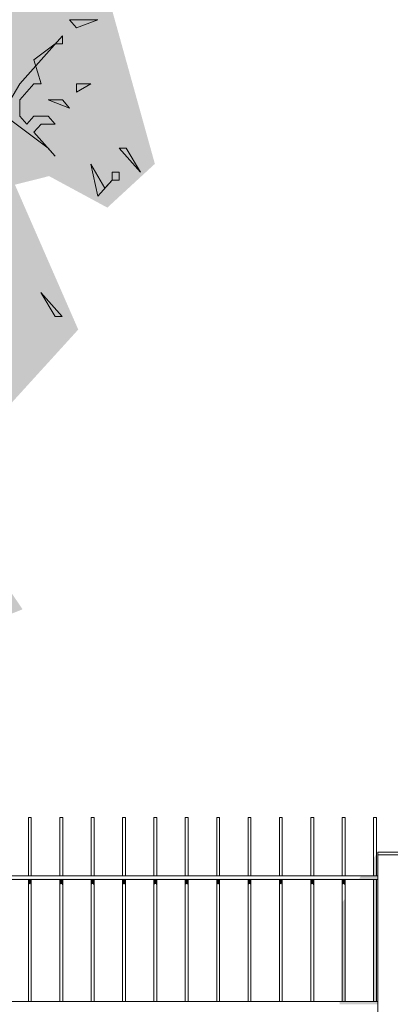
# Model space of a CAD drawing. Header units: metres. Extents: x -111 to -1, y -8 to 26.
# Tile 1017 of 1056: x -6.913 to -6.323, y 0.334 to 1.902. Entities that reach past the tile are written whole.
import ezdxf

# ---------------------------------------------------------------- set-up
doc = ezdxf.new("R2010")
doc.units = ezdxf.units.M
doc.header["$MEASUREMENT"] = 0
for name, color, linetype in [('40 Absturzsicherung', 7, 'Continuous'), ('60 Pflanzen außen', 7, 'Continuous'), ('94 Genehmigungsplanung Bemaßung', 7, 'Continuous')]:
    doc.layers.add(name, color=color, linetype=linetype)
doc.styles.add('ERSTELLTER_STIL_2', font='arial.ttf')
doc.dimstyles.new('ERSTELLTER_STIL__1', dxfattribs={"dimtxt": 0.25, "dimasz": 0.19, "dimexe": 0.18, "dimexo": 0.1, "dimgap": 0, "dimtad": 1, "dimtih": 1, "dimtoh": 1, "dimzin": 0, "dimdsep": 46, "dimtxsty": 'ERSTELLTER_STIL_2', "dimblk": 'ARROWHEAD_6', "dimblk1": 'ARROWHEAD_6', "dimblk2": 'ARROWHEAD_6', "dimcen": 0.09, "dimclrd": 7, "dimclre": 7, "dimclrt": 7, "dimazin": 0, "dimtfac": 1, "dimtdec": 4, "dimtmove": 0, "dimatfit": 3, "dimfxl": 1, "dimtolj": 1, "dimtzin": 0, "dimarcsym": 0})

# ---------------------------------------------------------------- blocks, each defined once
blk = doc.blocks.new('Laubbäume 27[14]_1', base_point=(-8.3502, -0.2668))
at = {"layer": '60 Pflanzen außen', "linetype": 'Continuous', "lineweight": 0, "true_color": 0xffffff}
blk.add_hatch(color=7, dxfattribs=at).paths.add_polyline_path([(-6.6475, 2.5065), (-6.8906, 2.5734), (-6.9676, 2.7181), (-7.1273, 2.91), (-7.1854, 2.995), (-7.1443, 3.0471), (-7.0934, 3.006), (-6.9603, 2.9292), (-6.97, 2.8195), (-6.8877, 2.7456), (-6.8078, 2.8469), (-6.5923, 2.8497), (-6.5705, 3.0827), (-6.5801, 3.2471), (-6.5341, 3.3623), (-6.6067, 3.5213), (-6.7472, 3.6063), (-6.7956, 3.5788), (-6.815, 3.524), (-6.9063, 3.4876), (-6.9312, 3.6255), (-6.8634, 3.6775), (-6.7786, 3.8173), (-6.9795, 3.9483), (-6.9359, 4.1436), (-7.1587, 4.2395), (-7.2472, 4.3596), (-7.1661, 4.5142), (-7.2428, 4.8339), (-7.3857, 4.9445), (-7.4921, 4.9878), (-7.4929, 5.0797), (-7.5528, 5.2101), (-7.6311, 5.1785), (-7.7346, 5.2548), (-7.6859, 5.3589), (-7.6495, 5.5048), (-7.6591, 5.6825), (-7.7985, 5.6923), (-8.0234, 5.6709), (-8.1907, 5.6365), (-8.4362, 5.5182), (-8.4696, 5.3898), (-8.6556, 5.3569), (-8.6725, 5.3004), (-8.5655, 5.199), (-8.6963, 5.1365), (-8.7892, 5.1201), (-8.7922, 5.0543), (-8.8841, 5.0148), (-9.0304, 4.7648), (-9.0014, 4.5839), (-8.9288, 4.4721), (-8.9026, 4.3602), (-9.0217, 4.3931), (-9.1467, 4.4326), (-9.1588, 4.7287), (-9.3325, 4.9228), (-9.4081, 4.9129), (-9.5999, 4.5421), (-9.6289, 4.3998), (-9.7277, 4.2715), (-9.5678, 4.1386), (-9.3892, 3.9401), (-9.3493, 3.8315), (-9.4185, 3.7174), (-9.5105, 3.7545), (-9.5629, 3.8178), (-9.5716, 3.6712), (-9.6152, 3.5988), (-9.739, 3.7108), (-9.862, 3.7222), (-9.8201, 3.4759), (-10.0972, 3.4227), (-10.2469, 3.3386), (-10.3027, 3.1333), (-10.3139, 2.9644), (-10.3097, 2.7417), (-10.3013, 2.5665), (-10.1089, 2.3722), (-10.1257, 2.287), (-10.0294, 2.2017), (-10.0336, 2.0691), (-9.9385, 1.9105), (-9.7785, 1.818), (-9.9375, 1.6664), (-9.8705, 1.5385), (-9.812, 1.6427), (-9.7268, 1.6948), (-9.6488, 1.5054), (-9.661, 1.3656), (-9.5538, 1.3451), (-9.699, 1.2022), (-9.7618, 1.079), (-9.7535, 0.8517), (-9.5797, 0.8845), (-9.4074, 0.7906), (-9.395, 0.6372), (-9.2824, 0.4755), (-9.1933, 0.3727), (-9.115, 0.4201), (-9.0703, 0.7085), (-9.0284, 0.7796), (-8.9726, 0.7203), (-8.9029, 0.748), (-8.8626, 0.7614), (-8.875, 0.9216), (-8.7495, 1.044), (-8.6798, 1.044), (-8.5299, 0.9848), (-8.4671, 0.969), (-8.2958, 0.8165), (-8.2505, 0.4971), (-8.2845, 0.3821), (-8.2619, 0.2288), (-8.2732, 0.0883), (-8.2619, 0.05), (-8.2732, -0.0139), (-8.2619, -0.0267), (-8.2846, -0.18), (-8.3072, -0.2311), (-8.2619, -0.2183), (-8.2393, -0.1928), (-8.1826, -0.2311), (-8.1486, -0.2183), (-8.1373, -0.2055), (-8.1033, -0.2311), (-8.092, -0.2439), (-8.0466, -0.2311), (-8.0126, -0.2311), (-8.0466, -0.1672), (-8.0576, 0.0931), (-8.0466, 0.2032), (-8.0579, 0.216), (-8.0466, 0.2288), (-8.0692, 0.3821), (-8.0525, 0.4573), (-7.9431, 0.413), (-7.8131, 0.3147), (-7.7695, 0.3443), (-7.7538, 0.4166), (-7.7085, 0.4725), (-7.6765, 0.3903), (-7.617, 0.3376), (-7.5457, 0.3732), (-7.5219, 0.4934), (-7.5372, 0.7254), (-7.4614, 0.6977), (-7.4818, 0.8034), (-7.4207, 0.8582), (-7.3971, 0.9361), (-7.3153, 0.9443), (-7.3063, 0.8721), (-7.2478, 0.831), (-7.2417, 0.6985), (-7.1489, 0.5614), (-7.0279, 0.7396), (-7.0864, 0.8972), (-7.2158, 1.0956), (-7.1549, 1.1325), (-6.9835, 0.9338), (-6.9088, 0.9634), (-7.0359, 1.1531), (-7.0343, 1.3175), (-6.9552, 1.2604), (-6.82, 1.4089), (-6.9209, 1.6396), (-6.8665, 1.6533), (-6.7736, 1.6031), (-6.6979, 1.6728), (-6.7711, 1.9357), (-6.7115, 2.0427), (-6.6098, 2.1413), (-6.589, 2.2701)])
at = {"layer": '60 Pflanzen außen', "color": 8, "linetype": 'Continuous', "lineweight": 18}
for p, q in [((-6.7887, 1.9022), (-6.834, 1.9022)), ((-6.834, 1.9022), (-6.8227, 1.8894)), ((-6.8227, 1.8894), (-6.7887, 1.9022)), ((-6.8453, 1.8767), (-6.9133, 1.8)), ((-6.8453, 1.8639), (-6.8453, 1.8767)), ((-6.8907, 1.8383), (-6.8567, 1.8639)), ((-6.8567, 1.8639), (-6.8453, 1.8639)), ((-6.8793, 1.8), (-6.8907, 1.8383)), ((-6.9133, 1.8), (-6.936, 1.7617)), ((-6.9133, 1.7745), (-6.8907, 1.8)), ((-6.8907, 1.8), (-6.8793, 1.8)), ((-6.8227, 1.7872), (-6.8, 1.8)), ((-6.8, 1.8), (-6.8227, 1.8)), ((-6.8227, 1.8), (-6.8227, 1.7872)), ((-6.9133, 1.7489), (-6.9133, 1.7745)), ((-6.8453, 1.7745), (-6.868, 1.7745)), ((-6.868, 1.7745), (-6.834, 1.7617)), ((-6.834, 1.7617), (-6.8453, 1.7745)), ((-6.936, 1.7489), (-6.868, 1.6978)), ((-6.902, 1.7361), (-6.9133, 1.7489)), ((-6.8907, 1.7489), (-6.902, 1.7361)), ((-6.868, 1.7489), (-6.8907, 1.7489)), ((-6.8567, 1.7361), (-6.868, 1.7489)), ((-6.8907, 1.7234), (-6.8793, 1.7361)), ((-6.8793, 1.7361), (-6.8567, 1.7361)), ((-6.8567, 1.685), (-6.8907, 1.7234)), ((-6.868, 1.6978), (-6.8567, 1.685)), ((-6.7434, 1.6978), (-6.7547, 1.6978)), ((-6.7547, 1.6978), (-6.7207, 1.6595)), ((-6.7207, 1.6595), (-6.7434, 1.6978)), ((-6.7774, 1.6339), (-6.8, 1.6722)), ((-6.8, 1.6722), (-6.7887, 1.6211)), ((-6.7887, 1.6211), (-6.766, 1.6467)), ((-6.766, 1.6467), (-6.7774, 1.6339)), ((-6.7547, 1.6595), (-6.766, 1.6595)), ((-6.766, 1.6595), (-6.766, 1.6467)), ((-6.766, 1.6467), (-6.7547, 1.6467)), ((-6.7547, 1.6467), (-6.7547, 1.6595)), ((-6.8454, 1.4295), (-6.8794, 1.4679)), ((-6.8794, 1.4679), (-6.8567, 1.4295)), ((-6.8567, 1.4295), (-6.8454, 1.4295))]:
    blk.add_line(p, q, dxfattribs=at)
blk = doc.blocks.new('*D130', base_point=(-27236.1321, 0))
at = {"layer": '94 Genehmigungsplanung Bemaßung', "color": 7, "linetype": 'Continuous', "lineweight": 13}
for p, q in [((-17.3411, 9.3843), (-17.3411, 9.7593)), ((-2.3419, 9.3843), (-2.3419, 9.7593)), ((-17.2411, 9.6718), (-17.4411, 9.4718)), ((-2.4419, 9.4718), (-2.2419, 9.6718)), ((-17.3411, 9.5718), (-2.3419, 9.5718)), ((-2.3419, 9.5718), (-2.1919, 9.5718))]:
    blk.add_line(p, q, dxfattribs=at)
at = {"layer": '94 Genehmigungsplanung Bemaßung', "color": 7, "lineweight": 13, "insert": (-10.2705, 9.6218), "char_height": 0.25, "attachment_point": 7, "style": 'ERSTELLTER_STIL_2'}
blk.add_mtext('\\A1;{\\pql;\\fArial|b0|i0|c0|p0;\\W1.000000;15,00}', dxfattribs=at)
blk = doc.blocks.new('ARROWHEAD_6')
at = {"color": 0, "linetype": 'Continuous', "lineweight": 0}
for p, q in [((-0.5, -0.5), (0.5, 0.5)), ((0, 0), (-1, 0))]:
    blk.add_line(p, q, dxfattribs=at)

msp = doc.modelspace()

# ---------------------------------------------------------------- hatches: boundary and pattern name
at = {"layer": '40 Absturzsicherung', "linetype": 'Continuous', "lineweight": 0, "true_color": 0x000000}
for points in [[(-6.3466, 0.571), (-6.3494, 0.567), (-6.3494, 0.5389), (-6.3466, 0.5389)], [(-6.3466, 0.571), (-6.3466, 0.5389), (-6.3448, 0.5389), (-6.3448, 0.5734)], [(-6.3427, 0.5725), (-6.3427, -0.2516), (-6.3427, -0.2522)], [(-7.8273, 0.5344), (-7.8273, 0.5329), (-6.3427, 0.5329), (-6.3427, 0.5344)], [(-6.3703, 0.5374), (-6.3724, 0.5344), (-6.3427, 0.5344), (-6.3427, 0.5374)], [(-6.3703, 0.5374), (-6.3427, 0.5374), (-6.3427, 0.5389), (-6.3692, 0.5389)], [(-6.8966, 0.5329), (-6.8994, 0.5329), (-6.8994, 0.525), (-6.8966, 0.5263)], [(-6.8948, 0.5329), (-6.8966, 0.5329), (-6.8966, 0.5263), (-6.8948, 0.523)], [(-6.8494, 0.5329), (-6.8494, 0.525), (-6.8466, 0.5263), (-6.8466, 0.5329)], [(-6.8466, 0.5329), (-6.8466, 0.5263), (-6.8448, 0.523), (-6.8448, 0.5329)], [(-6.7994, 0.5329), (-6.7994, 0.525), (-6.7966, 0.5263), (-6.7966, 0.5329)], [(-6.7966, 0.5329), (-6.7966, 0.5263), (-6.7948, 0.523), (-6.7948, 0.5329)], [(-6.7494, 0.5329), (-6.7494, 0.525), (-6.7466, 0.5263), (-6.7466, 0.5329)], [(-6.7466, 0.5329), (-6.7466, 0.5263), (-6.7448, 0.523), (-6.7448, 0.5329)], [(-6.6994, 0.5329), (-6.6994, 0.525), (-6.6966, 0.5263), (-6.6966, 0.5329)], [(-6.6966, 0.5263), (-6.6948, 0.523), (-6.6948, 0.5329), (-6.6966, 0.5329)], [(-6.6466, 0.5329), (-6.6494, 0.5329), (-6.6494, 0.525), (-6.6466, 0.5263)], [(-6.6466, 0.5263), (-6.6448, 0.523), (-6.6448, 0.5329), (-6.6466, 0.5329)], [(-6.5994, 0.525), (-6.5966, 0.5263), (-6.5966, 0.5329), (-6.5994, 0.5329)], [(-6.5966, 0.5263), (-6.5948, 0.523), (-6.5948, 0.5329), (-6.5966, 0.5329)], [(-6.5494, 0.525), (-6.5466, 0.5263), (-6.5466, 0.5329), (-6.5494, 0.5329)], [(-6.5466, 0.5263), (-6.5448, 0.523), (-6.5448, 0.5329), (-6.5466, 0.5329)], [(-6.4994, 0.525), (-6.4966, 0.5263), (-6.4966, 0.5329), (-6.4994, 0.5329)], [(-6.4966, 0.5263), (-6.4948, 0.523), (-6.4948, 0.5329), (-6.4966, 0.5329)], [(-6.4494, 0.525), (-6.4466, 0.5263), (-6.4466, 0.5329), (-6.4494, 0.5329)], [(-6.4466, 0.5263), (-6.4448, 0.523), (-6.4448, 0.5329), (-6.4466, 0.5329)], [(-6.3994, 0.525), (-6.3966, 0.5263), (-6.3966, 0.5329), (-6.3994, 0.5329)], [(-6.3966, 0.5263), (-6.3948, 0.523), (-6.3948, 0.5329), (-6.3966, 0.5329)], [(-6.3494, 0.3389), (-6.3466, 0.3389), (-6.3466, 0.5329), (-6.3494, 0.5329)], [(-6.3466, 0.5329), (-6.3466, 0.3389), (-6.3448, 0.3389), (-6.3448, 0.5329)], [(-6.3948, 0.5027), (-6.3966, 0.5003), (-6.3966, 0.3389), (-6.3948, 0.3389)], [(-6.3966, 0.5003), (-6.3994, 0.4963), (-6.3994, 0.3389), (-6.3966, 0.3389)], [(-6.4032, 0.3374), (-6.3427, 0.3374), (-6.3427, 0.3389), (-6.4058, 0.3389)], [(-6.3427, 0.3374), (-6.4032, 0.3374), (-6.4032, 0.3344), (-6.3427, 0.3344)]]:
    msp.add_hatch(color=18, dxfattribs=at).paths.add_polyline_path(points)

# ---------------------------------------------------------------- linework, layer by layer
at = {"layer": '40 Absturzsicherung', "color": 7, "linetype": 'Continuous', "lineweight": 13}
for p, q in [((-6.8966, 0.6319), (-6.8994, 0.6319)), ((-6.8994, 0.5389), (-6.8994, 0.6319)), ((-6.8948, 0.6319), (-6.8966, 0.6319)), ((-6.8948, 0.5389), (-6.8948, 0.6319)), ((-6.8466, 0.6319), (-6.8494, 0.6319)), ((-6.8494, 0.5389), (-6.8494, 0.6319)), ((-6.8448, 0.6319), (-6.8466, 0.6319)), ((-6.8448, 0.5389), (-6.8448, 0.6319)), ((-6.7966, 0.6319), (-6.7994, 0.6319)), ((-6.7994, 0.5389), (-6.7994, 0.6319)), ((-6.7948, 0.6319), (-6.7966, 0.6319)), ((-6.7948, 0.5389), (-6.7948, 0.6319)), ((-6.7466, 0.6319), (-6.7494, 0.6319)), ((-6.7494, 0.5389), (-6.7494, 0.6319)), ((-6.7448, 0.6319), (-6.7466, 0.6319)), ((-6.7448, 0.5389), (-6.7448, 0.6319)), ((-6.6966, 0.6319), (-6.6994, 0.6319)), ((-6.6994, 0.5389), (-6.6994, 0.6319)), ((-6.6948, 0.6319), (-6.6966, 0.6319)), ((-6.6948, 0.5389), (-6.6948, 0.6319)), ((-6.6466, 0.6319), (-6.6494, 0.6319)), ((-6.6494, 0.5389), (-6.6494, 0.6319)), ((-6.6448, 0.6319), (-6.6466, 0.6319)), ((-6.6448, 0.5389), (-6.6448, 0.6319)), ((-6.5966, 0.6319), (-6.5994, 0.6319)), ((-6.5994, 0.5389), (-6.5994, 0.6319)), ((-6.5948, 0.6319), (-6.5966, 0.6319)), ((-6.5948, 0.5389), (-6.5948, 0.6319)), ((-6.5466, 0.6319), (-6.5494, 0.6319)), ((-6.5494, 0.5389), (-6.5494, 0.6319)), ((-6.5448, 0.6319), (-6.5466, 0.6319)), ((-6.5448, 0.5389), (-6.5448, 0.6319)), ((-6.4966, 0.6319), (-6.4994, 0.6319)), ((-6.4994, 0.5389), (-6.4994, 0.6319)), ((-6.4948, 0.6319), (-6.4966, 0.6319)), ((-6.4948, 0.5389), (-6.4948, 0.6319)), ((-6.4466, 0.6319), (-6.4494, 0.6319)), ((-6.4494, 0.5389), (-6.4494, 0.6319)), ((-6.4448, 0.6319), (-6.4466, 0.6319)), ((-6.4448, 0.5389), (-6.4448, 0.6319)), ((-6.3966, 0.6319), (-6.3994, 0.6319)), ((-6.3994, 0.5389), (-6.3994, 0.6319)), ((-6.3948, 0.6319), (-6.3966, 0.6319)), ((-6.3948, 0.5389), (-6.3948, 0.6319)), ((-6.3466, 0.6319), (-6.3494, 0.6319)), ((-6.3494, 0.5389), (-6.3494, 0.6319)), ((-6.3448, 0.6319), (-6.3466, 0.6319)), ((-6.3448, 0.5389), (-6.3448, 0.6319)), ((-6.3027, 0.5765), (-6.3427, 0.5765)), ((-6.3427, 0.5725), (-6.3427, 0.5765)), ((-6.3027, 0.5725), (-6.3427, 0.5725)), ((-6.3427, -0.2522), (-6.3427, 0.5725)), ((-7.8273, 0.5389), (-6.3427, 0.5389)), ((-7.8273, 0.5329), (-6.3427, 0.5329)), ((-6.8994, 0.3389), (-6.8994, 0.5329)), ((-6.8948, 0.3389), (-6.8948, 0.5329)), ((-6.8494, 0.3389), (-6.8494, 0.5329)), ((-6.8448, 0.3389), (-6.8448, 0.5329)), ((-6.7994, 0.3389), (-6.7994, 0.5329)), ((-6.7948, 0.3389), (-6.7948, 0.5329)), ((-6.7494, 0.3389), (-6.7494, 0.5329)), ((-6.7448, 0.3389), (-6.7448, 0.5329)), ((-6.6994, 0.3389), (-6.6994, 0.5329)), ((-6.6948, 0.3389), (-6.6948, 0.5329)), ((-6.6494, 0.3389), (-6.6494, 0.5329)), ((-6.6448, 0.3389), (-6.6448, 0.5329)), ((-6.5994, 0.3389), (-6.5994, 0.5329)), ((-6.5948, 0.3389), (-6.5948, 0.5329)), ((-6.5494, 0.3389), (-6.5494, 0.5329)), ((-6.5448, 0.3389), (-6.5448, 0.5329)), ((-6.4994, 0.3389), (-6.4994, 0.5329)), ((-6.4948, 0.3389), (-6.4948, 0.5329)), ((-6.4494, 0.3389), (-6.4494, 0.5329)), ((-6.4448, 0.3389), (-6.4448, 0.5329)), ((-6.3994, 0.3389), (-6.3994, 0.5329)), ((-6.3948, 0.3389), (-6.3948, 0.5329)), ((-6.3494, 0.3389), (-6.3494, 0.5329)), ((-6.3448, 0.3389), (-6.3448, 0.5329)), ((-7.8273, 0.3389), (-6.3427, 0.3389))]:
    msp.add_line(p, q, dxfattribs=at)

# ---------------------------------------------------------------- block references
at = {"layer": '60 Pflanzen außen', "color": 8, "linetype": 'Continuous', "lineweight": 18}
msp.add_blockref('Laubbäume 27[14]_1', (-8.3502, -0.2668), dxfattribs=at)

# ---------------------------------------------------------------- dimensions: what is measured, and where the dimension line sits
at = {"layer": '94 Genehmigungsplanung Bemaßung', "color": 7, "linetype": 'Continuous', "lineweight": 13}
dim = msp.add_linear_dim(base=(-2.3419, 9.5718), p1=(-17.3411, -0.4), p2=(-2.3419, 25.35), dimstyle='ERSTELLTER_STIL__1', dxfattribs=at)
dim.commit()
dim.dimension.update_dxf_attribs({"geometry": '*D130', "text_midpoint": (-9.8517, 9.7468), "dimtype": 160})

doc.saveas('drawing.dxf')
